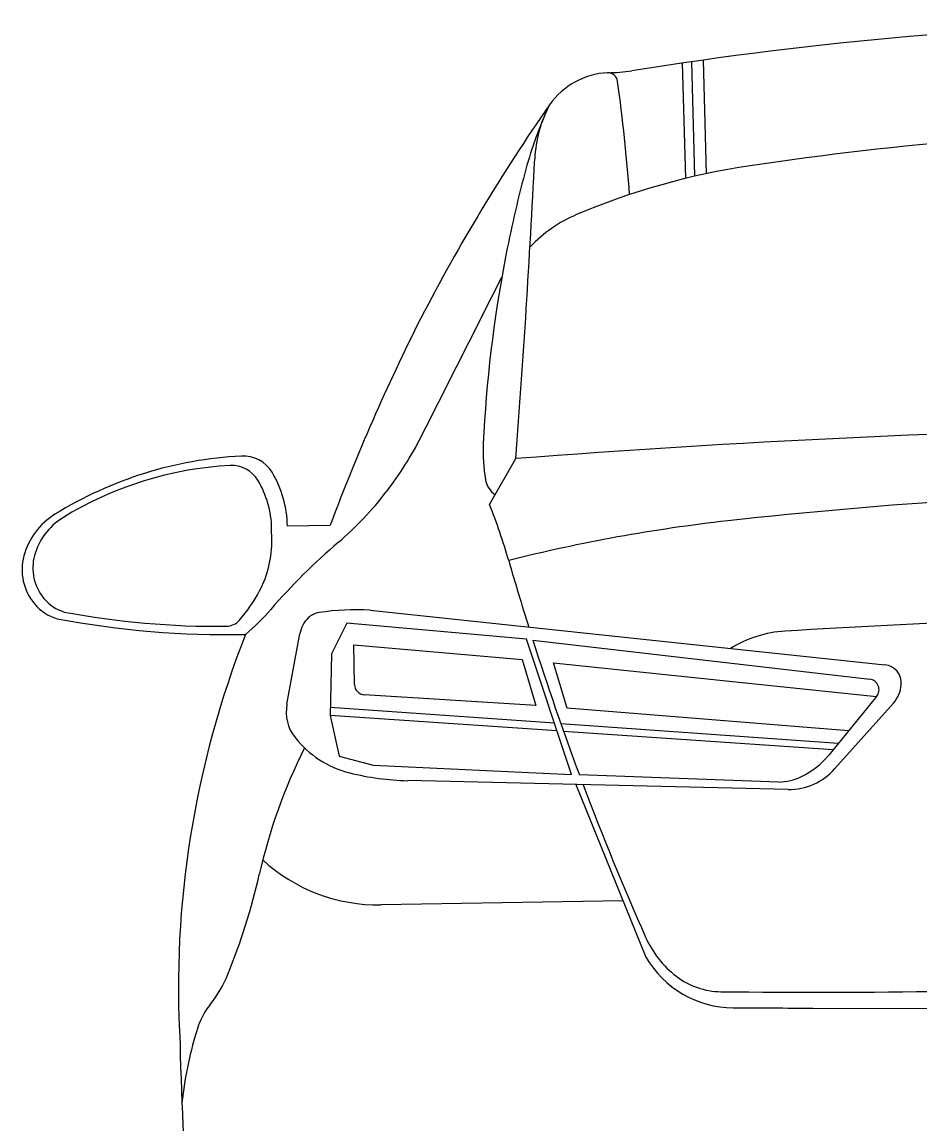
# Model space of a CAD drawing. Extents: x 10133 to 2270741, y 5363 to 1733450.
# Drawn here: x 33044.4 to 33094.2, y 8442.9 to 8504 of the extents above; entities that cross this region are included whole.
import ezdxf

# ---------------------------------------------------------------- set-up
doc = ezdxf.new("R2010")
doc.units = 0
doc.layers.add('StdDetailLabel', color=7, linetype='Continuous')

msp = doc.modelspace()

# ---------------------------------------------------------------- linework, layer by layer
at = {"layer": 'StdDetailLabel'}
for p, q in [((33081.228, 8495.333), (33081.058, 8501.736)), ((33081.735, 8495.454), (33081.563, 8501.809)), ((33082.381, 8495.597), (33082.208, 8501.901)), ((33070.35, 8477.245), (33071.806, 8479.782)), ((33058.274, 8475.293), (33058.264, 8475.91)), ((33059.138, 8476.052), (33061.514, 8476.091)), ((33063.721, 8471.369), (33092.265, 8468.351)), ((33059.113, 8466.156), (33059.828, 8470.066)), ((33072.748, 8469.718), (33091.432, 8467.544)), ((33072.907, 8466.087), (33063.407, 8466.679)), ((33091.819, 8466.59), (33089.164, 8463.336)), ((33073.946, 8465.101), (33061.512, 8465.984)), ((33092.751, 8466.223), (33089.506, 8462.584)), ((33074.089, 8464.673), (33061.503, 8465.529)), ((33089.691, 8463.982), (33074.306, 8465.075)), ((33089.405, 8463.632), (33074.457, 8464.648)), ((33086.914, 8461.42), (33065.816, 8461.917)), ((33075.131, 8461.697), (33079.022, 8452.13)), ((33086.376, 8461.838), (33075.333, 8462.244)), ((33077.753, 8455.249), (33064.336, 8455.026))]:
    msp.add_line(p, q, dxfattribs=at)
for points in [[(33074.894, 8462.26), (33072.392, 8469.76), (33062.429, 8470.654), (33061.575, 8468.958), (33061.503, 8465.529), (33062.001, 8463.271), (33063.89, 8462.768), (33074.894, 8462.26)], [(33062.857, 8467.255), (33062.82, 8469.457), (33072.164, 8468.636), (33072.907, 8466.087)], [(33090.267, 8464.688), (33074.646, 8465.947), (33073.893, 8468.456), (33091.819, 8466.59)], [(33088.272, 8449.3), (33113.686, 8449.281), (33139.085, 8450.144)]]:
    msp.add_lwpolyline(points, dxfattribs=at)
for centre, radius, start, end in [((33112.733, 8285.011), 219.027, 90.95165, 99.05847), ((33077.126, 8496.981), 4.222, 93.09261, 144.67196), ((33076.863, 8509.999), 8.802, 270.232, 279.05847), ((33076.896, 8500.633), 0.563, 7.8722, 89.779), ((32980.081, 8487.247), 98.3, 4.19371, 7.8722), ((33159.903, 8439.356), 105.082, 145.13698, 152.6863), ((33095.465, 8489.46), 23.968, 156.27035, 165.11864), ((33080.032, 8496.057), 7.187, 152.08154, 177.16419), ((33113.119, 8305.739), 192.391, 90.95165, 98.46596), ((32454.258, 8527.055), 619.354, 355.622565, 357.16419), ((33090.601, 8457.026), 39.438, 98.46596, 113.02055), ((33138.867, 8477.926), 68.876, 165.11864, 169.16721), ((33078.194, 8486.225), 7.711, 113.02055, 136.58817), ((33142.632, 8477.206), 72.709, 169.16721, 177.32294), ((31507.069, 9273.972), 1749.516, 333.047015, 333.372683), ((33167.81, 8436.426), 113.456, 153.20368, 159.53642), ((33118.522, 7878.39), 603.204, 90.951648, 94.441804), ((33049.353, 8489.732), 19.294, 322.32764, 333.04701), ((33079.175, 8480.173), 9.183, 177.32294, 189.72228), ((33057.733, 8458.115), 21.845, 93.01796, 121.73354), ((33057, 8459.767), 19.661, 93.01796, 121.73354), ((33056.053, 8477.717), 1.686, 31.02252, 93.01796), ((33056.681, 8478.059), 1.873, 31.02252, 93.01796), ((33053.179, 8475.953), 5.96, 0.95165, 31.02252), ((33052.901, 8475.821), 5.364, 0.95165, 31.02252), ((33071.399, 8478.841), 1.294, 189.72228, 235.04119), ((33049.745, 8489.429), 18.798, 310.55576, 322.32764), ((33114.846, 8195.122), 282.943, 90.95165, 96.34825), ((33038.012, 8464.51), 34.756, 16.0693, 21.49405), ((33048.304, 8473.361), 3.919, 121.73354, 164.8237), ((33048.514, 8473.488), 3.527, 121.73354, 164.8237), ((33093.566, 8386.403), 90.482, 96.34825, 104.17412), ((33052.402, 8475.196), 5.873, 332.03814, 0.95165), ((33085.215, 8447.981), 35.756, 130.55576, 139.04507), ((33047.358, 8473.618), 2.938, 164.8237, 219.94626), ((33047.662, 8473.72), 2.644, 164.8237, 219.94626), ((33228.191, 8519.292), 163.156, 196.0693, 197.42313), ((33049.891, 8476.529), 8.717, 319.08847, 332.03814), ((33047.129, 8473.426), 2.64, 219.94626, 253.07098), ((33047.456, 8473.547), 2.376, 219.94626, 253.07098), ((33055.824, 8521.234), 51.215, 259.35179, 271.11145), ((33055.281, 8516.574), 46.094, 259.35179, 270.58025), ((33055.738, 8471.462), 0.979, 270.58025, 319.08847), ((33047.953, 8480.321), 13.583, 310.73473, 319.04507), ((33061.484, 8469.764), 1.683, 135.05049, 169.63438), ((33061.047, 8470.154), 1.098, 98.20301, 133.35408), ((33062.878, 8458.61), 12.787, 86.21823, 98.94518), ((33117.881, 7964.059), 507.111, 90.95165, 93.52039), ((33087.144, 8463.692), 6.534, 93.52039, 121.62677), ((33106.695, 8450.397), 53.603, 158.5163, 183.29811), ((33228.191, 8519.292), 163.156, 197.68843, 200.46611), ((33092.157, 8467.323), 1.034, 355.41429, 83.96578), ((33063.444, 8467.265), 0.587, 180.95165, 266.43514), ((33091.364, 8466.961), 0.587, 320.78003, 83.36298), ((33091.456, 8467.38), 1.736, 318.23771, 355.41429), ((33061.352, 8465.721), 2.281, 168.99234, 218.21157), ((33063.935, 8467.754), 5.568, 218.21157, 256.04169), ((33088.175, 8449.761), 31.376, 153.55504, 167.21999), ((33085.717, 8466.149), 4.449, 295.86314, 320.78003), ((33066.165, 8476.727), 14.815, 256.04169, 268.65038), ((33086.906, 8464.904), 3.484, 270.1362, 318.26715), ((33228.191, 8519.292), 163.156, 200.67477, 203.88145), ((33086.314, 8464.917), 3.08, 271.15061, 295.86314), ((33064.178, 8464.507), 9.482, 227.49822, 270.95165), ((33023.139, 8464.513), 35.312, 337.79051, 347.21999), ((33084.135, 8455.511), 5.613, 203.88145, 232.45879), ((33083.895, 8454.94), 5.625, 209.97386, 269.65662), ((33049.461, 8453.766), 6.88, 321.34823, 337.79051), ((33083.228, 8454.33), 4.123, 232.45879, 269.32602), ((33088.318, 8887.007), 436.831, 269.32602, 270.95165), ((33057.802, 8447.095), 3.801, 141.34823, 161.72007), ((33088.901, 9290.244), 840.944, 269.65662, 269.957174), ((33073.177, 8442.016), 19.992, 161.72007, 174.22424), ((33256.542, 8452.134), 203.418, 181.35801, 184.26828)]:
    msp.add_arc(centre, radius, start, end, dxfattribs=at)

doc.saveas('drawing.dxf')
